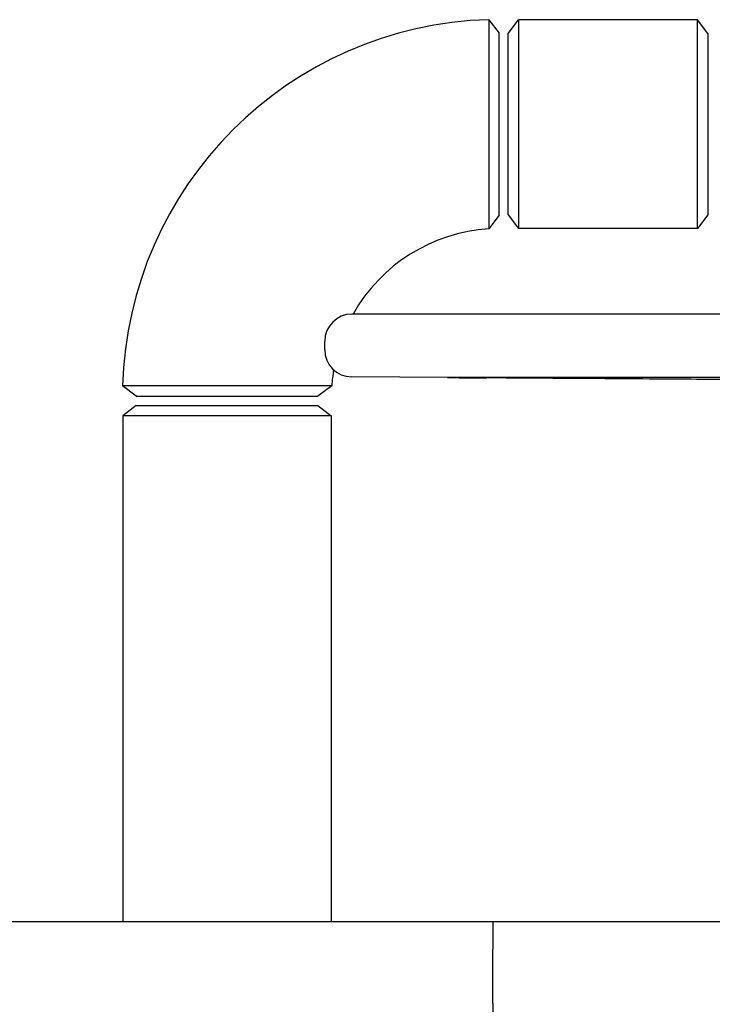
# Model space of a CAD drawing. Header units: inches. Extents: x 24 to 1128, y -69 to 748.
# Tile 482 of 656: x 596 to 605, y 376 to 389. Entities that reach past the tile are written whole.
import ezdxf

# ---------------------------------------------------------------- set-up
doc = ezdxf.new("R2010")
doc.units = ezdxf.units.IN
doc.header["$LTSCALE"] = 32
doc.header["$MEASUREMENT"] = 0
doc.layers.add('Visible (ANSI)', color=7, linetype='Continuous', lineweight=30)

msp = doc.modelspace()

# ---------------------------------------------------------------- linework, layer by layer
at = {"layer": 'Visible (ANSI)'}
for p, q in [((602.01826, 389.28672), (602.16063, 389.10117)), ((602.28563, 389.09867), (602.42951, 389.28617)), ((602.42951, 389.28617), (602.42951, 386.41117)), ((604.89176, 389.28617), (602.42951, 389.28617)), ((604.89176, 386.41117), (604.89176, 389.28617)), ((605.03563, 389.09867), (604.89176, 389.28617)), ((602.16063, 386.59617), (602.16063, 389.10107)), ((602.28563, 386.59867), (602.28563, 389.09867)), ((605.03563, 389.09867), (605.03563, 386.59867)), ((602.16063, 386.59617), (602.01831, 386.40428)), ((602.28563, 386.59867), (602.42951, 386.41117)), ((605.03563, 386.59867), (604.89176, 386.41117)), ((604.89176, 386.41117), (602.42951, 386.41117)), ((621.43013, 385.23187), (600.13113, 385.23187)), ((599.75713, 384.73987), (599.75713, 384.85787)), ((609.52063, 384.29886), (600.12846, 384.36588)), ((607.06967, 384.35673), (601.45119, 384.35673)), ((597.15813, 384.09867), (596.97259, 384.24104)), ((599.85502, 384.24099), (599.66313, 384.09867)), ((597.15823, 384.09867), (599.66313, 384.09867)), ((597.16063, 383.97367), (596.97313, 383.8298)), ((597.16063, 383.97367), (599.66063, 383.97367)), ((599.66063, 383.97367), (599.84813, 383.8298)), ((599.84813, 383.8298), (596.97313, 383.8298)), ((596.97313, 383.8298), (596.97313, 376.85867)), ((599.84813, 383.8298), (599.84813, 376.85867)), ((602.07163, 376.85867), (556.53063, 376.85867)), ((610.14463, 376.85867), (602.07163, 376.85867)), ((602.07163, 376.85867), (602.07163, 376.48367)), ((602.07163, 375.73367), (602.07163, 376.48367)), ((602.07163, 375.73367), (602.07163, 375.35867))]:
    msp.add_line(p, q, dxfattribs=at)
for centre, radius, start, end in [((602.16063, 384.09867), 5.19, 91.571968, 178.428032), ((602.16063, 384.09867), 2.31, 93.532272, 150.622394), ((600.13113, 384.85787), 0.374, 90, 180), ((600.13113, 384.73987), 0.374, 180, 269.591168), ((602.16063, 384.09867), 2.31, 170.922401, 176.467728)]:
    msp.add_arc(centre, radius, start, end, dxfattribs=at)
for points, knots in [([(602.01826, 389.2866), (602.01826, 389.28664), (602.01826, 389.28177), (602.01826, 389.24112), (602.01826, 389.16178), (602.01825, 388.92035), (602.01825, 388.75767), (602.01825, 388.38185), (602.01824, 388.16899), (602.01824, 387.73436), (602.01824, 387.51285), (602.01825, 387.10685), (602.01826, 386.92264), (602.01828, 386.62889), (602.0183, 386.51966), (602.01831, 386.42292), (602.01831, 386.40428), (602.01831, 386.40428)], [0, 0, 0, 0, 0.1436733, 0.1436733, 0.59274122, 0.59274122, 1.04590561, 1.04590561, 1.49882494, 1.49882494, 1.95396487, 1.95396487, 2.40917784, 2.40917784, 2.86492266, 2.86492266, 3.14159265, 3.14159265, 3.14159265, 3.14159265]), ([(601.45119, 384.35673), (601.44514, 384.35673), (601.45214, 384.35664), (601.49473, 384.35627), (601.53032, 384.35599), (601.61629, 384.35534), (601.67217, 384.35493), (601.79683, 384.35402), (601.86561, 384.35353), (601.93071, 384.35306), (601.95093, 384.35292), (601.97168, 384.35277), (601.99261, 384.35262)], [-1.98568979, -1.98568979, -1.98568979, -1.98568979, -1.489271, -1.489271, -0.99285222, -0.99285222, -0.49642611, -0.49642611, 0, 0, 0, 0.15423018, 0.15423018, 0.15423018, 0.15423018]), ([(599.85502, 384.24099), (599.85502, 384.24099), (599.83638, 384.24099), (599.73964, 384.24101), (599.63041, 384.24102), (599.33666, 384.24104), (599.15245, 384.24105), (598.74645, 384.24106), (598.52494, 384.24106), (598.09032, 384.24106), (597.87745, 384.24106), (597.50163, 384.24105), (597.33895, 384.24105), (597.09752, 384.24105), (597.01818, 384.24105), (596.97754, 384.24104), (596.97266, 384.24104), (596.9727, 384.24104)], [-3.14159265, -3.14159265, -3.14159265, -3.14159265, -2.86492266, -2.86492266, -2.40917784, -2.40917784, -1.95396487, -1.95396487, -1.49882494, -1.49882494, -1.04590561, -1.04590561, -0.59274122, -0.59274122, -0.1436733, -0.1436733, 0, 0, 0, 0])]:
    msp.add_open_spline(points, degree=3, knots=knots, dxfattribs=at)
msp.add_rational_spline([(608.82649, 384.30529), (607.47816, 384.31363), (601.99261, 384.35262)], [3.22913550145, 2.37560125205, 1.06245079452], degree=2, dxfattribs=at)

doc.saveas('drawing.dxf')
